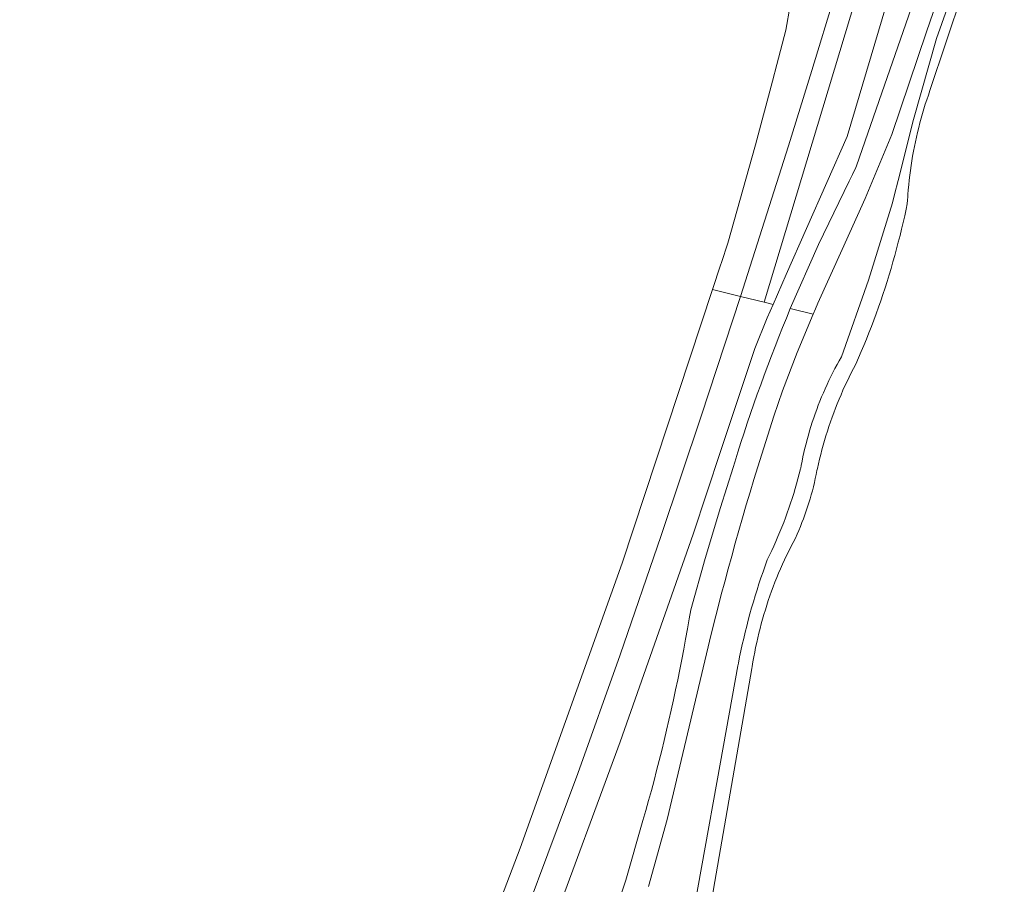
# Model space of a CAD drawing. Extents: x 146402 to 164798, y 455483 to 464134.
# Tile 346 of 575: x 157046 to 157179, y 460861 to 460978. Entities that reach past the tile are written whole.
import ezdxf

# ---------------------------------------------------------------- set-up
doc = ezdxf.new("R2010")
doc.units = 0
doc.header["$LTSCALE"] = 0.2
doc.layers.add('B-XX-VH-VERHARDING_ASFALT-GV', color=252, linetype='CONTINUOUS', lineweight=18)
doc.layers.add('B-XX-VH-VERHARDING_HALFVERHARDING-GV', color=252, linetype='CONTINUOUS', lineweight=18)

msp = doc.modelspace()

# ---------------------------------------------------------------- linework, layer by layer
at = {"layer": 'B-XX-VH-VERHARDING_ASFALT-GV'}
for points in [[(157174.119, 461031.701), (157170.567, 461032.621), (157169.79, 461029.781), (157167.009, 461019.836), (157161.395, 461000), (157155.893, 460981.304), (157152.782, 460971.068), (157149.62, 460960.848), (157146.407, 460950.643), (157143.144, 460940.455), (157146.324, 460939.672), (157164.553, 461000), (157164.558, 461000.017)], [(157178.859, 461030.374), (157174.119, 461031.701), (157164.558, 461000.017), (157164.553, 461000), (157146.324, 460939.672), (157147.54, 460939.373), (157149.329, 460943.41), (157157.57, 460962.092), (157163.455, 460981.861), (157168.829, 461000), (157174.787, 461020.986), (157175.888, 461024.772), (157176.558, 461026.691), (157177.327, 461028.5), (157178.398, 461030.175), (157178.429, 461030.217), (157178.47, 461030.261), (157178.516, 461030.299), (157178.568, 461030.33), (157178.623, 461030.355), (157178.68, 461030.371), (157178.74, 461030.38), (157178.8, 461030.381)], [(157143.144, 460940.455), (157139.354, 460941.39), (157127.092, 460904.335), (157113.317, 460865.736), (157103.648, 460840.367), (157094.408, 460816.751), (157086.235, 460796.868), (157080.139, 460782.178), (157066.657, 460750), (157046.449, 460704.547), (157045.534, 460702.422), (157045.775, 460702.293), (157049.208, 460700.818), (157071.184, 460749.977), (157075.558, 460761.247), (157087.512, 460789.665), (157099.094, 460818.237), (157110.301, 460846.958), (157121.132, 460875.823), (157126.827, 460891.915), (157132.394, 460908.052), (157137.833, 460924.232)]]:
    msp.add_lwpolyline(points, close=True, dxfattribs=at)
for points in [[(157170.579, 460991.97), (157162.259, 460968.042), (157158.865, 460958.135), (157158.75, 460957.89), (157158.311, 460956.97), (157157.865, 460956.053), (157153.7, 460947.504), (157149.878, 460938.797), (157152.962, 460938.036), (157153.281, 460938.784), (157153.603, 460939.531), (157156.899, 460946.826), (157160.001, 460953.7), (157163.614, 460962.359), (157168.325, 460976.267), (157173.422, 460991.149)], [(157151.634, 460989.896), (157149.291, 460976.526), (157148.077, 460971.848), (157147.49, 460969.587), (157145.185, 460960.994), (157141.429, 460947.653), (157140.568, 460945.059), (157140.441, 460944.674), (157139.354, 460941.39), (157143.144, 460940.455), (157146.407, 460950.643), (157149.62, 460960.848), (157152.782, 460971.068), (157155.893, 460981.304)], [(157117.303, 460854.316), (157126.857, 460880.147), (157136.711, 460908.268), (157140.441, 460919.458), (157145.081, 460933.38), (157146.734, 460937.554), (157147.54, 460939.373), (157146.324, 460939.672), (157143.144, 460940.455), (157137.833, 460924.232), (157132.394, 460908.052), (157126.827, 460891.915), (157121.132, 460875.823), (157110.301, 460846.958)], [(157130.687, 460860.522), (157133.228, 460869.604), (157139.184, 460894.726), (157139.805, 460897.205), (157140.441, 460899.68), (157140.541, 460900.064), (157141.001, 460901.805), (157141.468, 460903.545), (157141.942, 460905.282), (157142.425, 460907.017), (157142.915, 460908.75), (157143.413, 460910.481), (157143.919, 460912.209), (157144.432, 460913.936), (157144.953, 460915.66), (157145.481, 460917.382), (157146.018, 460919.101), (157146.562, 460920.818), (157147.113, 460922.532), (157147.672, 460924.245), (157148.239, 460925.954), (157148.813, 460927.661), (157150.832, 460932.871), (157152.962, 460938.036), (157149.878, 460938.797), (157149.352, 460937.52), (157148.833, 460936.24), (157148.321, 460934.957), (157147.817, 460933.671), (157147.321, 460932.383), (157146.832, 460931.091), (157146.35, 460929.796), (157145.876, 460928.499), (157145.409, 460927.199), (157144.95, 460925.897), (157144.499, 460924.591), (157144.055, 460923.284), (157143.618, 460921.973), (157143.19, 460920.66), (157142.769, 460919.345), (157142.355, 460918.027), (157142.128, 460917.292), (157141.277, 460914.592), (157140.441, 460911.887), (157138.368, 460904.951), (157136.391, 460897.986), (157136.193, 460896.803), (157135.954, 460895.422), (157135.707, 460894.042), (157135.452, 460892.664), (157135.19, 460891.287), (157134.919, 460889.912), (157134.641, 460888.538), (157134.355, 460887.166), (157134.061, 460885.796), (157133.759, 460884.427), (157133.45, 460883.06), (157133.132, 460881.695), (157132.807, 460880.332), (157132.474, 460878.971), (157132.133, 460877.611), (157131.785, 460876.254), (157131.429, 460874.898), (157131.065, 460873.545), (157130.693, 460872.193), (157130.314, 460870.844), (157129.927, 460869.497), (157127.594, 460861.392), (157113.464, 460819.138)]]:
    msp.add_lwpolyline(points, dxfattribs=at)
at = {"layer": 'B-XX-VH-VERHARDING_HALFVERHARDING-GV'}
for points in [[(157174.967, 460990.259), (157169.699, 460975.364), (157166.552, 460964.398), (157164.481, 460956.13), (157163.999, 460954.257), (157163.707, 460953.123), (157160.447, 460942.637), (157156.816, 460932.273), (157156.514, 460931.746), (157156.22, 460931.214), (157155.932, 460930.679), (157155.652, 460930.14), (157155.378, 460929.598), (157155.112, 460929.051), (157154.853, 460928.502), (157154.602, 460927.949), (157154.357, 460927.393), (157154.12, 460926.833), (157153.89, 460926.271), (157153.668, 460925.705), (157153.453, 460925.137), (157153.246, 460924.566), (157153.046, 460923.992), (157152.854, 460923.416), (157152.67, 460922.837), (157152.493, 460922.256), (157152.323, 460921.672), (157152.162, 460921.087), (157152.008, 460920.499), (157151.862, 460919.909), (157151.723, 460919.318), (157151.593, 460918.724), (157151.47, 460918.129), (157151.355, 460917.533), (157151.294, 460917.195), (157151.269, 460917.094), (157151.1, 460916.423), (157150.923, 460915.754), (157150.739, 460915.088), (157150.546, 460914.423), (157150.346, 460913.761), (157150.139, 460913.101), (157149.924, 460912.443), (157149.701, 460911.788), (157149.47, 460911.136), (157149.232, 460910.486), (157148.987, 460909.839), (157148.734, 460909.195), (157148.474, 460908.554), (157148.206, 460907.916), (157147.931, 460907.281), (157147.649, 460906.65), (157147.359, 460906.021), (157147.062, 460905.396), (157146.758, 460904.775), (157146.467, 460903.971), (157146.184, 460903.164), (157145.909, 460902.355), (157145.641, 460901.543), (157145.38, 460900.728), (157145.127, 460899.911), (157144.882, 460899.092), (157144.645, 460898.271), (157144.415, 460897.447), (157144.193, 460896.621), (157143.979, 460895.794), (157143.772, 460894.964), (157143.573, 460894.132), (157143.383, 460893.299), (157143.199, 460892.464), (157143.024, 460891.627), (157142.856, 460890.788), (157142.783, 460890.407), (157140.441, 460877.398), (157135.301, 460848.855)], [(157137.32, 460847.666), (157140.441, 460865.638), (157144.685, 460890.081), (157144.723, 460890.328), (157144.828, 460890.978), (157144.941, 460891.627), (157145.062, 460892.274), (157145.19, 460892.92), (157145.327, 460893.564), (157145.471, 460894.207), (157145.623, 460894.848), (157145.783, 460895.487), (157145.951, 460896.124), (157146.126, 460896.758), (157146.309, 460897.391), (157146.5, 460898.021), (157146.698, 460898.649), (157146.905, 460899.275), (157147.118, 460899.898), (157147.339, 460900.518), (157147.568, 460901.136), (157147.804, 460901.751), (157148.048, 460902.363), (157148.299, 460902.972), (157148.557, 460903.577), (157148.823, 460904.18), (157149.096, 460904.779), (157149.376, 460905.375), (157149.664, 460905.968), (157149.958, 460906.557), (157150.26, 460907.142), (157150.569, 460907.724), (157150.801, 460908.242), (157151.026, 460908.763), (157151.244, 460909.287), (157151.454, 460909.815), (157151.657, 460910.345), (157151.852, 460910.878), (157152.04, 460911.414), (157152.22, 460911.952), (157152.393, 460912.493), (157152.558, 460913.036), (157152.715, 460913.581), (157152.865, 460914.129), (157153.007, 460914.679), (157153.141, 460915.23), (157153.267, 460915.784), (157153.385, 460916.339), (157153.496, 460916.896), (157153.52, 460917.021), (157153.544, 460917.132), (157153.686, 460917.774), (157153.837, 460918.414), (157153.995, 460919.052), (157154.161, 460919.689), (157154.334, 460920.323), (157154.516, 460920.955), (157154.705, 460921.585), (157154.902, 460922.213), (157155.106, 460922.838), (157155.318, 460923.461), (157155.537, 460924.081), (157155.764, 460924.698), (157155.999, 460925.312), (157156.24, 460925.924), (157156.49, 460926.533), (157156.747, 460927.138), (157157.011, 460927.74), (157157.282, 460928.339), (157157.561, 460928.935), (157157.847, 460929.528), (157158.139, 460930.116), (157158.44, 460930.701), (157158.747, 460931.283), (157159.118, 460932.126), (157159.481, 460932.973), (157159.837, 460933.822), (157160.185, 460934.675), (157160.526, 460935.53), (157160.86, 460936.389), (157161.186, 460937.25), (157161.505, 460938.114), (157161.816, 460938.981), (157162.119, 460939.851), (157162.415, 460940.723), (157162.704, 460941.598), (157162.984, 460942.475), (157163.258, 460943.355), (157163.523, 460944.237), (157163.781, 460945.121), (157164.031, 460946.007), (157164.274, 460946.896), (157164.508, 460947.786), (157164.736, 460948.679), (157164.955, 460949.574), (157165.166, 460950.47), (157165.37, 460951.368), (157165.566, 460952.268), (157165.721, 460953.01), (157165.748, 460953.485), (157165.779, 460953.959), (157165.8, 460954.246), (157165.853, 460954.9), (157165.914, 460955.554), (157165.984, 460956.207), (157166.061, 460956.859), (157166.146, 460957.51), (157166.239, 460958.16), (157166.34, 460958.809), (157166.449, 460959.457), (157166.566, 460960.103), (157166.69, 460960.747), (157166.823, 460961.391), (157166.963, 460962.032), (157167.111, 460962.672), (157167.267, 460963.31), (157167.431, 460963.946), (157167.602, 460964.58), (157167.781, 460965.211), (157167.968, 460965.841), (157168.162, 460966.468), (157168.364, 460967.093), (157168.574, 460967.715), (157168.791, 460968.335), (157175.403, 460988.154)]]:
    msp.add_lwpolyline(points, dxfattribs=at)

doc.saveas('drawing.dxf')
